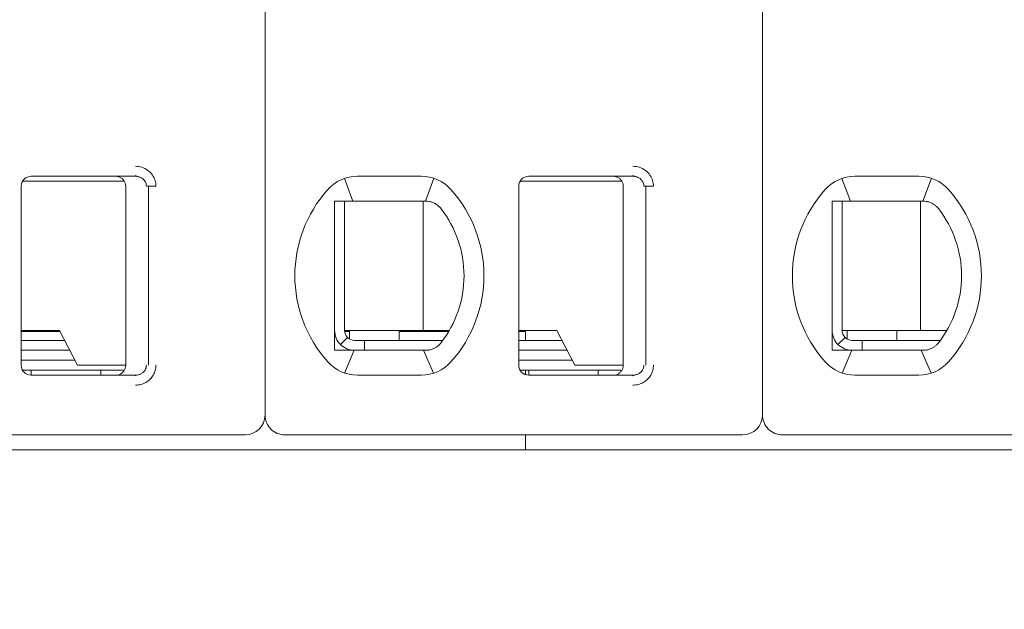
# Model space of a CAD drawing. Header units: millimetres. Extents: x -1114 to 1396, y -630 to 631.
# Tile 627 of 656: x 438.61 to 448.5, y 120.99 to 126.92. Entities that reach past the tile are written whole.
import ezdxf

# ---------------------------------------------------------------- set-up
doc = ezdxf.new("R2010")
doc.units = ezdxf.units.MM
doc.header["$MEASUREMENT"] = 0

msp = doc.modelspace()

# ---------------------------------------------------------------- linework, layer by layer
at = {"lineweight": 18}
for points, knots in [([(1038.9843, -629.7647), (1038.9843, -629.7647), (-1111.4882, -629.7647), (-1111.4882, -629.7647), (-1111.4882, -629.7647), (-1111.4882, -629.7647), (-1111.4882, 630.7883), (-1111.4882, 630.7883), (-1111.4882, 630.7883), (-1111.4882, 630.7883), (1038.9843, 630.7883), (1038.9843, 630.7883)], [0, 0, 0, 0, 0.333333, 0.333333, 0.333333, 0.333333, 0.666667, 0.666667, 0.666667, 0.666667, 1, 1, 1, 1]), ([(439.7703, 125.4457), (439.7923, 125.4458), (439.8135, 125.4426), (439.8346, 125.4358), (439.8346, 125.4358), (439.8557, 125.429), (439.8767, 125.4187), (439.8953, 125.4051), (439.8953, 125.4051), (439.9138, 125.3915), (439.9299, 125.3745), (439.9421, 125.3573), (439.9421, 125.3573), (439.9543, 125.3401), (439.9626, 125.3226), (439.9683, 125.304), (439.9683, 125.304), (439.9741, 125.2855), (439.9772, 125.266), (439.9773, 125.2457)], [0, 0, 0, 0, 0.2, 0.2, 0.2, 0.2, 0.4, 0.4, 0.4, 0.4, 0.6, 0.6, 0.6, 0.6, 0.8, 0.8, 0.8, 0.8, 1, 1, 1, 1]), ([(444.7703, 125.4457), (444.7923, 125.4458), (444.8135, 125.4426), (444.8346, 125.4358), (444.8346, 125.4358), (444.8557, 125.429), (444.8767, 125.4187), (444.8953, 125.4051), (444.8953, 125.4051), (444.9138, 125.3915), (444.9299, 125.3745), (444.9421, 125.3573), (444.9421, 125.3573), (444.9543, 125.3401), (444.9626, 125.3226), (444.9683, 125.304), (444.9683, 125.304), (444.9741, 125.2855), (444.9772, 125.266), (444.9773, 125.2457)], [0, 0, 0, 0, 0.2, 0.2, 0.2, 0.2, 0.4, 0.4, 0.4, 0.4, 0.6, 0.6, 0.6, 0.6, 0.8, 0.8, 0.8, 0.8, 1, 1, 1, 1]), ([(438.7229, 125.3457), (438.6963, 125.3457), (438.6709, 125.3351), (438.6521, 125.3164), (438.6521, 125.3164), (438.6334, 125.2976), (438.6229, 125.2722), (438.6229, 125.2457)], [0, 0, 0, 0, 0.5, 0.5, 0.5, 0.5, 1, 1, 1, 1]), ([(438.7229, 125.3457), (438.6963, 125.3457), (438.6709, 125.3351), (438.6521, 125.3164), (438.6521, 125.3164), (438.6334, 125.2976), (438.6229, 125.2722), (438.6229, 125.2457)], [0, 0, 0, 0, 0.5, 0.5, 0.5, 0.5, 1, 1, 1, 1]), ([(439.5729, 125.3457), (439.5834, 125.3457), (439.5939, 125.344), (439.6038, 125.3407), (439.6038, 125.3407), (439.6138, 125.3375), (439.6233, 125.3326), (439.6317, 125.3265), (439.6317, 125.3265), (439.6402, 125.3203), (439.6477, 125.3128), (439.6538, 125.3044), (439.6538, 125.3044), (439.66, 125.2959), (439.6648, 125.2864), (439.668, 125.2764), (439.668, 125.2764), (439.6712, 125.2665), (439.6729, 125.2561), (439.6729, 125.2457)], [0, 0, 0, 0, 0.2, 0.2, 0.2, 0.2, 0.4, 0.4, 0.4, 0.4, 0.6, 0.6, 0.6, 0.6, 0.8, 0.8, 0.8, 0.8, 1, 1, 1, 1]), ([(439.7703, 125.3457), (439.779, 125.3457), (439.7878, 125.3447), (439.7963, 125.3428), (439.7963, 125.3428), (439.8046, 125.341), (439.8128, 125.3383), (439.8205, 125.3347), (439.8205, 125.3347), (439.8281, 125.3312), (439.8353, 125.3269), (439.8418, 125.3219), (439.8418, 125.3219), (439.848, 125.3171), (439.8536, 125.3117), (439.8586, 125.3058), (439.8586, 125.3058), (439.8631, 125.3003), (439.867, 125.2944), (439.8703, 125.2882), (439.8703, 125.2882), (439.8735, 125.282), (439.876, 125.2754), (439.8778, 125.2686), (439.8778, 125.2686), (439.8798, 125.2611), (439.8808, 125.2534), (439.8808, 125.2457)], [0, 0, 0, 0, 0.142857, 0.142857, 0.142857, 0.142857, 0.285714, 0.285714, 0.285714, 0.285714, 0.428571, 0.428571, 0.428571, 0.428571, 0.571429, 0.571429, 0.571429, 0.571429, 0.714286, 0.714286, 0.714286, 0.714286, 0.857143, 0.857143, 0.857143, 0.857143, 1, 1, 1, 1]), ([(443.7229, 125.3457), (443.6963, 125.3457), (443.6709, 125.3351), (443.6521, 125.3164), (443.6521, 125.3164), (443.6334, 125.2976), (443.6229, 125.2722), (443.6229, 125.2457)], [0, 0, 0, 0, 0.5, 0.5, 0.5, 0.5, 1, 1, 1, 1]), ([(443.7229, 125.3457), (443.6963, 125.3457), (443.6709, 125.3351), (443.6521, 125.3164), (443.6521, 125.3164), (443.6334, 125.2976), (443.6229, 125.2722), (443.6229, 125.2457)], [0, 0, 0, 0, 0.5, 0.5, 0.5, 0.5, 1, 1, 1, 1]), ([(444.5729, 125.3457), (444.5834, 125.3457), (444.5939, 125.344), (444.6038, 125.3407), (444.6038, 125.3407), (444.6138, 125.3375), (444.6233, 125.3326), (444.6317, 125.3265), (444.6317, 125.3265), (444.6402, 125.3203), (444.6477, 125.3128), (444.6538, 125.3044), (444.6538, 125.3044), (444.66, 125.2959), (444.6648, 125.2864), (444.668, 125.2764), (444.668, 125.2764), (444.6712, 125.2665), (444.6729, 125.2561), (444.6729, 125.2457)], [0, 0, 0, 0, 0.2, 0.2, 0.2, 0.2, 0.4, 0.4, 0.4, 0.4, 0.6, 0.6, 0.6, 0.6, 0.8, 0.8, 0.8, 0.8, 1, 1, 1, 1]), ([(444.7703, 125.3457), (444.779, 125.3457), (444.7878, 125.3447), (444.7963, 125.3428), (444.7963, 125.3428), (444.8046, 125.341), (444.8128, 125.3383), (444.8205, 125.3347), (444.8205, 125.3347), (444.8281, 125.3312), (444.8353, 125.3269), (444.8418, 125.3219), (444.8418, 125.3219), (444.848, 125.3171), (444.8536, 125.3117), (444.8586, 125.3058), (444.8586, 125.3058), (444.8631, 125.3003), (444.867, 125.2944), (444.8703, 125.2882), (444.8703, 125.2882), (444.8735, 125.282), (444.876, 125.2754), (444.8778, 125.2686), (444.8778, 125.2686), (444.8798, 125.2611), (444.8808, 125.2534), (444.8808, 125.2457)], [0, 0, 0, 0, 0.142857, 0.142857, 0.142857, 0.142857, 0.285714, 0.285714, 0.285714, 0.285714, 0.428571, 0.428571, 0.428571, 0.428571, 0.571429, 0.571429, 0.571429, 0.571429, 0.714286, 0.714286, 0.714286, 0.714286, 0.857143, 0.857143, 0.857143, 0.857143, 1, 1, 1, 1]), ([(441.7729, 125.0957), (441.7796, 125.0957), (441.7864, 125.0957), (441.7932, 125.0957), (441.7932, 125.0957), (441.8, 125.0957), (441.8069, 125.0957), (441.8137, 125.0957), (441.8137, 125.0957), (441.8206, 125.0957), (441.8274, 125.0957), (441.8343, 125.0957)], [0, 0, 0, 0, 0.333333, 0.333333, 0.333333, 0.333333, 0.666667, 0.666667, 0.666667, 0.666667, 1, 1, 1, 1]), ([(441.7729, 125.0957), (441.7729, 125.0447), (441.7729, 124.9922), (441.7729, 124.9373), (441.7729, 124.9373), (441.7729, 124.9098), (441.7729, 124.8817), (441.7729, 124.8528), (441.7729, 124.8528), (441.7729, 124.8383), (441.7729, 124.8237), (441.7729, 124.8087), (441.7729, 124.8087), (441.7729, 124.7938), (441.7729, 124.7786), (441.7729, 124.7633), (441.7729, 124.7633), (441.7729, 124.7325), (441.7729, 124.7009), (441.7729, 124.6682), (441.7729, 124.6682), (441.7729, 124.6355), (441.7729, 124.6017), (441.7729, 124.5664), (441.7729, 124.5664), (441.7729, 124.5487), (441.7729, 124.5307), (441.7729, 124.5126), (441.7729, 124.5126), (441.7729, 124.4945), (441.7729, 124.4763), (441.7729, 124.4578), (441.7729, 124.4578), (441.7729, 124.4392), (441.7729, 124.4205), (441.7729, 124.4016), (441.7729, 124.4016), (441.7729, 124.3826), (441.7729, 124.3633), (441.7729, 124.3443), (441.7729, 124.3443), (441.7729, 124.3063), (441.7729, 124.2687), (441.7729, 124.2317), (441.7729, 124.2317), (441.7729, 124.2224), (441.7729, 124.2132), (441.7729, 124.2039), (441.7729, 124.2039), (441.7729, 124.1947), (441.7729, 124.1855), (441.7729, 124.1764), (441.7729, 124.1764), (441.7729, 124.1582), (441.7729, 124.1404), (441.7729, 124.1229), (441.7729, 124.1229), (441.7729, 124.088), (441.7729, 124.0543), (441.7729, 124.0217), (441.7729, 124.0217), (441.7729, 124.0053), (441.7729, 123.9893), (441.7729, 123.9734), (441.7729, 123.9734), (441.7729, 123.9575), (441.7729, 123.9419), (441.7729, 123.9266), (441.7729, 123.9266), (441.7729, 123.8959), (441.7729, 123.8663), (441.7729, 123.8375), (441.7729, 123.8375), (441.7729, 123.8088), (441.7729, 123.7808), (441.7729, 123.7535), (441.7729, 123.7535), (441.7729, 123.6988), (441.7729, 123.6465), (441.7729, 123.5957)], [0, 0, 0, 0, 0.05, 0.05, 0.05, 0.05, 0.1, 0.1, 0.1, 0.1, 0.15, 0.15, 0.15, 0.15, 0.2, 0.2, 0.2, 0.2, 0.25, 0.25, 0.25, 0.25, 0.3, 0.3, 0.3, 0.3, 0.35, 0.35, 0.35, 0.35, 0.4, 0.4, 0.4, 0.4, 0.45, 0.45, 0.45, 0.45, 0.5, 0.5, 0.5, 0.5, 0.55, 0.55, 0.55, 0.55, 0.6, 0.6, 0.6, 0.6, 0.65, 0.65, 0.65, 0.65, 0.7, 0.7, 0.7, 0.7, 0.75, 0.75, 0.75, 0.75, 0.8, 0.8, 0.8, 0.8, 0.85, 0.85, 0.85, 0.85, 0.9, 0.9, 0.9, 0.9, 0.95, 0.95, 0.95, 0.95, 1, 1, 1, 1]), ([(442.002, 125.0957), (441.9969, 125.0957), (441.9917, 125.0957), (441.9864, 125.0957), (441.9864, 125.0957), (441.9811, 125.0957), (441.9758, 125.0957), (441.9704, 125.0957), (441.9704, 125.0957), (441.965, 125.0957), (441.9595, 125.0957), (441.9539, 125.0957), (441.9539, 125.0957), (441.9482, 125.0957), (441.9424, 125.0957), (441.9365, 125.0957), (441.9365, 125.0957), (441.9305, 125.0957), (441.9243, 125.0957), (441.9181, 125.0957), (441.9181, 125.0957), (441.9118, 125.0957), (441.9054, 125.0957), (441.8988, 125.0957), (441.8988, 125.0957), (441.8922, 125.0957), (441.8854, 125.0957), (441.8785, 125.0957), (441.8785, 125.0957), (441.8715, 125.0957), (441.8644, 125.0957), (441.857, 125.0957), (441.857, 125.0957), (441.8497, 125.0957), (441.8421, 125.0957), (441.8343, 125.0957)], [0, 0, 0, 0, 0.111111, 0.111111, 0.111111, 0.111111, 0.222222, 0.222222, 0.222222, 0.222222, 0.333333, 0.333333, 0.333333, 0.333333, 0.444444, 0.444444, 0.444444, 0.444444, 0.555556, 0.555556, 0.555556, 0.555556, 0.666667, 0.666667, 0.666667, 0.666667, 0.777778, 0.777778, 0.777778, 0.777778, 0.888889, 0.888889, 0.888889, 0.888889, 1, 1, 1, 1]), ([(442.6852, 125.0957), (442.6806, 125.0957), (442.6759, 125.0957), (442.6712, 125.0957), (442.6712, 125.0957), (442.6666, 125.0957), (442.6619, 125.0957), (442.6573, 125.0957), (442.6573, 125.0957), (442.6527, 125.0957), (442.6482, 125.0957), (442.6437, 125.0957)], [0, 0, 0, 0, 0.333333, 0.333333, 0.333333, 0.333333, 0.666667, 0.666667, 0.666667, 0.666667, 1, 1, 1, 1]), ([(442.7829, 125.0702), (442.7726, 125.076), (442.762, 125.0807), (442.7511, 125.0845), (442.7511, 125.0845), (442.7403, 125.0883), (442.7293, 125.0911), (442.7183, 125.0929), (442.7183, 125.0929), (442.7073, 125.0948), (442.6962, 125.0957), (442.6852, 125.0957)], [0, 0, 0, 0, 0.333333, 0.333333, 0.333333, 0.333333, 0.666667, 0.666667, 0.666667, 0.666667, 1, 1, 1, 1]), ([(446.7729, 125.0957), (446.7796, 125.0957), (446.7864, 125.0957), (446.7932, 125.0957), (446.7932, 125.0957), (446.8, 125.0957), (446.8069, 125.0957), (446.8137, 125.0957), (446.8137, 125.0957), (446.8206, 125.0957), (446.8274, 125.0957), (446.8343, 125.0957)], [0, 0, 0, 0, 0.333333, 0.333333, 0.333333, 0.333333, 0.666667, 0.666667, 0.666667, 0.666667, 1, 1, 1, 1]), ([(446.7729, 125.0957), (446.7729, 125.0447), (446.7729, 124.9922), (446.7729, 124.9373), (446.7729, 124.9373), (446.7729, 124.9098), (446.7729, 124.8817), (446.7729, 124.8528), (446.7729, 124.8528), (446.7729, 124.8383), (446.7729, 124.8237), (446.7729, 124.8087), (446.7729, 124.8087), (446.7729, 124.7938), (446.7729, 124.7786), (446.7729, 124.7633), (446.7729, 124.7633), (446.7729, 124.7325), (446.7729, 124.7009), (446.7729, 124.6682), (446.7729, 124.6682), (446.7729, 124.6355), (446.7729, 124.6017), (446.7729, 124.5664), (446.7729, 124.5664), (446.7729, 124.5487), (446.7729, 124.5307), (446.7729, 124.5126), (446.7729, 124.5126), (446.7729, 124.4945), (446.7729, 124.4763), (446.7729, 124.4578), (446.7729, 124.4578), (446.7729, 124.4392), (446.7729, 124.4205), (446.7729, 124.4016), (446.7729, 124.4016), (446.7729, 124.3826), (446.7729, 124.3633), (446.7729, 124.3443), (446.7729, 124.3443), (446.7729, 124.3063), (446.7729, 124.2687), (446.7729, 124.2317), (446.7729, 124.2317), (446.7729, 124.2224), (446.7729, 124.2132), (446.7729, 124.2039), (446.7729, 124.2039), (446.7729, 124.1947), (446.7729, 124.1855), (446.7729, 124.1764), (446.7729, 124.1764), (446.7729, 124.1582), (446.7729, 124.1404), (446.7729, 124.1229), (446.7729, 124.1229), (446.7729, 124.088), (446.7729, 124.0543), (446.7729, 124.0217), (446.7729, 124.0217), (446.7729, 124.0053), (446.7729, 123.9893), (446.7729, 123.9734), (446.7729, 123.9734), (446.7729, 123.9575), (446.7729, 123.9419), (446.7729, 123.9266), (446.7729, 123.9266), (446.7729, 123.8959), (446.7729, 123.8663), (446.7729, 123.8375), (446.7729, 123.8375), (446.7729, 123.8088), (446.7729, 123.7808), (446.7729, 123.7535), (446.7729, 123.7535), (446.7729, 123.6988), (446.7729, 123.6465), (446.7729, 123.5957)], [0, 0, 0, 0, 0.05, 0.05, 0.05, 0.05, 0.1, 0.1, 0.1, 0.1, 0.15, 0.15, 0.15, 0.15, 0.2, 0.2, 0.2, 0.2, 0.25, 0.25, 0.25, 0.25, 0.3, 0.3, 0.3, 0.3, 0.35, 0.35, 0.35, 0.35, 0.4, 0.4, 0.4, 0.4, 0.45, 0.45, 0.45, 0.45, 0.5, 0.5, 0.5, 0.5, 0.55, 0.55, 0.55, 0.55, 0.6, 0.6, 0.6, 0.6, 0.65, 0.65, 0.65, 0.65, 0.7, 0.7, 0.7, 0.7, 0.75, 0.75, 0.75, 0.75, 0.8, 0.8, 0.8, 0.8, 0.85, 0.85, 0.85, 0.85, 0.9, 0.9, 0.9, 0.9, 0.95, 0.95, 0.95, 0.95, 1, 1, 1, 1]), ([(447.002, 125.0957), (446.9969, 125.0957), (446.9917, 125.0957), (446.9864, 125.0957), (446.9864, 125.0957), (446.9811, 125.0957), (446.9758, 125.0957), (446.9704, 125.0957), (446.9704, 125.0957), (446.965, 125.0957), (446.9595, 125.0957), (446.9539, 125.0957), (446.9539, 125.0957), (446.9482, 125.0957), (446.9424, 125.0957), (446.9365, 125.0957), (446.9365, 125.0957), (446.9305, 125.0957), (446.9243, 125.0957), (446.9181, 125.0957), (446.9181, 125.0957), (446.9118, 125.0957), (446.9054, 125.0957), (446.8988, 125.0957), (446.8988, 125.0957), (446.8922, 125.0957), (446.8854, 125.0957), (446.8785, 125.0957), (446.8785, 125.0957), (446.8715, 125.0957), (446.8644, 125.0957), (446.857, 125.0957), (446.857, 125.0957), (446.8497, 125.0957), (446.8421, 125.0957), (446.8343, 125.0957)], [0, 0, 0, 0, 0.111111, 0.111111, 0.111111, 0.111111, 0.222222, 0.222222, 0.222222, 0.222222, 0.333333, 0.333333, 0.333333, 0.333333, 0.444444, 0.444444, 0.444444, 0.444444, 0.555556, 0.555556, 0.555556, 0.555556, 0.666667, 0.666667, 0.666667, 0.666667, 0.777778, 0.777778, 0.777778, 0.777778, 0.888889, 0.888889, 0.888889, 0.888889, 1, 1, 1, 1]), ([(447.6852, 125.0957), (447.6806, 125.0957), (447.6759, 125.0957), (447.6712, 125.0957), (447.6712, 125.0957), (447.6666, 125.0957), (447.6619, 125.0957), (447.6573, 125.0957), (447.6573, 125.0957), (447.6527, 125.0957), (447.6482, 125.0957), (447.6437, 125.0957)], [0, 0, 0, 0, 0.333333, 0.333333, 0.333333, 0.333333, 0.666667, 0.666667, 0.666667, 0.666667, 1, 1, 1, 1]), ([(447.7829, 125.0702), (447.7726, 125.076), (447.762, 125.0807), (447.7511, 125.0845), (447.7511, 125.0845), (447.7403, 125.0883), (447.7293, 125.0911), (447.7183, 125.0929), (447.7183, 125.0929), (447.7073, 125.0948), (447.6962, 125.0957), (447.6852, 125.0957)], [0, 0, 0, 0, 0.333333, 0.333333, 0.333333, 0.333333, 0.666667, 0.666667, 0.666667, 0.666667, 1, 1, 1, 1]), ([(442.8436, 125.0179), (442.8383, 125.0247), (442.8325, 125.0313), (442.8262, 125.0375), (442.8262, 125.0375), (442.8199, 125.0438), (442.8131, 125.0497), (442.8058, 125.0552), (442.8058, 125.0552), (442.7986, 125.0607), (442.7909, 125.0657), (442.7829, 125.0702)], [0, 0, 0, 0, 0.333333, 0.333333, 0.333333, 0.333333, 0.666667, 0.666667, 0.666667, 0.666667, 1, 1, 1, 1]), ([(447.8436, 125.0179), (447.8383, 125.0247), (447.8325, 125.0313), (447.8262, 125.0375), (447.8262, 125.0375), (447.8199, 125.0438), (447.8131, 125.0497), (447.8058, 125.0552), (447.8058, 125.0552), (447.7986, 125.0607), (447.7909, 125.0657), (447.7829, 125.0702)], [0, 0, 0, 0, 0.333333, 0.333333, 0.333333, 0.333333, 0.666667, 0.666667, 0.666667, 0.666667, 1, 1, 1, 1]), ([(441.7729, 123.7957), (441.7729, 123.7426), (441.7939, 123.6917), (441.8314, 123.6542), (441.8314, 123.6542), (441.8689, 123.6167), (441.9198, 123.5957), (441.9729, 123.5957)], [0, 0, 0, 0, 0.5, 0.5, 0.5, 0.5, 1, 1, 1, 1]), ([(441.8729, 123.7957), (441.8729, 123.7691), (441.8834, 123.7437), (441.9021, 123.7249), (441.9021, 123.7249), (441.9209, 123.7062), (441.9463, 123.6957), (441.9729, 123.6957)], [0, 0, 0, 0, 0.5, 0.5, 0.5, 0.5, 1, 1, 1, 1]), ([(446.7729, 123.7957), (446.7729, 123.7426), (446.7939, 123.6917), (446.8314, 123.6542), (446.8314, 123.6542), (446.8689, 123.6167), (446.9198, 123.5957), (446.9729, 123.5957)], [0, 0, 0, 0, 0.5, 0.5, 0.5, 0.5, 1, 1, 1, 1]), ([(446.8729, 123.7957), (446.8729, 123.7691), (446.8834, 123.7437), (446.9021, 123.7249), (446.9021, 123.7249), (446.9209, 123.7062), (446.9463, 123.6957), (446.9729, 123.6957)], [0, 0, 0, 0, 0.5, 0.5, 0.5, 0.5, 1, 1, 1, 1]), ([(441.7729, 123.5957), (441.7797, 123.5957), (441.7866, 123.5957), (441.7935, 123.5957), (441.7935, 123.5957), (441.8003, 123.5957), (441.8071, 123.5957), (441.8139, 123.5957), (441.8139, 123.5957), (441.8208, 123.5957), (441.8276, 123.5957), (441.8343, 123.5957)], [0, 0, 0, 0, 0.333333, 0.333333, 0.333333, 0.333333, 0.666667, 0.666667, 0.666667, 0.666667, 1, 1, 1, 1]), ([(441.8343, 123.5957), (441.8421, 123.5957), (441.8497, 123.5957), (441.857, 123.5957), (441.857, 123.5957), (441.8644, 123.5957), (441.8715, 123.5957), (441.8785, 123.5957), (441.8785, 123.5957), (441.8854, 123.5957), (441.8922, 123.5957), (441.8988, 123.5957), (441.8988, 123.5957), (441.9054, 123.5957), (441.9118, 123.5957), (441.9181, 123.5957), (441.9181, 123.5957), (441.9243, 123.5957), (441.9305, 123.5957), (441.9364, 123.5957), (441.9364, 123.5957), (441.9424, 123.5957), (441.9482, 123.5957), (441.9539, 123.5957), (441.9539, 123.5957), (441.9595, 123.5957), (441.965, 123.5957), (441.9704, 123.5957), (441.9704, 123.5957), (441.9758, 123.5957), (441.9811, 123.5957), (441.9864, 123.5957), (441.9864, 123.5957), (441.9917, 123.5957), (441.9969, 123.5957), (442.002, 123.5957)], [0, 0, 0, 0, 0.111111, 0.111111, 0.111111, 0.111111, 0.222222, 0.222222, 0.222222, 0.222222, 0.333333, 0.333333, 0.333333, 0.333333, 0.444444, 0.444444, 0.444444, 0.444444, 0.555556, 0.555556, 0.555556, 0.555556, 0.666667, 0.666667, 0.666667, 0.666667, 0.777778, 0.777778, 0.777778, 0.777778, 0.888889, 0.888889, 0.888889, 0.888889, 1, 1, 1, 1]), ([(442.6437, 123.5957), (442.6482, 123.5957), (442.6527, 123.5957), (442.6573, 123.5957), (442.6573, 123.5957), (442.6619, 123.5957), (442.6666, 123.5957), (442.6712, 123.5957), (442.6712, 123.5957), (442.6759, 123.5957), (442.6806, 123.5957), (442.6852, 123.5957)], [0, 0, 0, 0, 0.333333, 0.333333, 0.333333, 0.333333, 0.666667, 0.666667, 0.666667, 0.666667, 1, 1, 1, 1]), ([(442.7829, 123.6211), (442.7728, 123.6155), (442.7623, 123.6107), (442.7516, 123.607), (442.7516, 123.607), (442.7408, 123.6032), (442.7299, 123.6004), (442.7188, 123.5985), (442.7188, 123.5985), (442.7077, 123.5966), (442.6965, 123.5957), (442.6852, 123.5957)], [0, 0, 0, 0, 0.333333, 0.333333, 0.333333, 0.333333, 0.666667, 0.666667, 0.666667, 0.666667, 1, 1, 1, 1]), ([(442.7829, 123.6211), (442.7912, 123.6258), (442.7991, 123.6309), (442.8064, 123.6365), (442.8064, 123.6365), (442.8137, 123.642), (442.8204, 123.648), (442.8266, 123.6542), (442.8266, 123.6542), (442.8328, 123.6604), (442.8385, 123.6668), (442.8436, 123.6734)], [0, 0, 0, 0, 0.333333, 0.333333, 0.333333, 0.333333, 0.666667, 0.666667, 0.666667, 0.666667, 1, 1, 1, 1]), ([(446.7729, 123.5957), (446.7797, 123.5957), (446.7866, 123.5957), (446.7935, 123.5957), (446.7935, 123.5957), (446.8003, 123.5957), (446.8071, 123.5957), (446.8139, 123.5957), (446.8139, 123.5957), (446.8208, 123.5957), (446.8276, 123.5957), (446.8343, 123.5957)], [0, 0, 0, 0, 0.333333, 0.333333, 0.333333, 0.333333, 0.666667, 0.666667, 0.666667, 0.666667, 1, 1, 1, 1]), ([(446.8343, 123.5957), (446.8421, 123.5957), (446.8497, 123.5957), (446.857, 123.5957), (446.857, 123.5957), (446.8644, 123.5957), (446.8715, 123.5957), (446.8785, 123.5957), (446.8785, 123.5957), (446.8854, 123.5957), (446.8922, 123.5957), (446.8988, 123.5957), (446.8988, 123.5957), (446.9054, 123.5957), (446.9118, 123.5957), (446.9181, 123.5957), (446.9181, 123.5957), (446.9243, 123.5957), (446.9305, 123.5957), (446.9364, 123.5957), (446.9364, 123.5957), (446.9424, 123.5957), (446.9482, 123.5957), (446.9539, 123.5957), (446.9539, 123.5957), (446.9595, 123.5957), (446.965, 123.5957), (446.9704, 123.5957), (446.9704, 123.5957), (446.9758, 123.5957), (446.9811, 123.5957), (446.9864, 123.5957), (446.9864, 123.5957), (446.9917, 123.5957), (446.9969, 123.5957), (447.002, 123.5957)], [0, 0, 0, 0, 0.111111, 0.111111, 0.111111, 0.111111, 0.222222, 0.222222, 0.222222, 0.222222, 0.333333, 0.333333, 0.333333, 0.333333, 0.444444, 0.444444, 0.444444, 0.444444, 0.555556, 0.555556, 0.555556, 0.555556, 0.666667, 0.666667, 0.666667, 0.666667, 0.777778, 0.777778, 0.777778, 0.777778, 0.888889, 0.888889, 0.888889, 0.888889, 1, 1, 1, 1]), ([(447.6437, 123.5957), (447.6482, 123.5957), (447.6527, 123.5957), (447.6573, 123.5957), (447.6573, 123.5957), (447.6619, 123.5957), (447.6666, 123.5957), (447.6712, 123.5957), (447.6712, 123.5957), (447.6759, 123.5957), (447.6806, 123.5957), (447.6852, 123.5957)], [0, 0, 0, 0, 0.333333, 0.333333, 0.333333, 0.333333, 0.666667, 0.666667, 0.666667, 0.666667, 1, 1, 1, 1]), ([(447.7829, 123.6211), (447.7728, 123.6155), (447.7623, 123.6107), (447.7516, 123.607), (447.7516, 123.607), (447.7408, 123.6032), (447.7299, 123.6004), (447.7188, 123.5985), (447.7188, 123.5985), (447.7077, 123.5966), (447.6965, 123.5957), (447.6852, 123.5957)], [0, 0, 0, 0, 0.333333, 0.333333, 0.333333, 0.333333, 0.666667, 0.666667, 0.666667, 0.666667, 1, 1, 1, 1]), ([(447.7829, 123.6211), (447.7912, 123.6258), (447.7991, 123.6309), (447.8064, 123.6365), (447.8064, 123.6365), (447.8137, 123.642), (447.8204, 123.648), (447.8266, 123.6542), (447.8266, 123.6542), (447.8328, 123.6604), (447.8385, 123.6668), (447.8436, 123.6734)], [0, 0, 0, 0, 0.333333, 0.333333, 0.333333, 0.333333, 0.666667, 0.666667, 0.666667, 0.666667, 1, 1, 1, 1]), ([(438.6229, 123.4457), (438.6229, 123.4191), (438.6334, 123.3937), (438.6521, 123.3749), (438.6521, 123.3749), (438.6709, 123.3562), (438.6963, 123.3457), (438.7229, 123.3457)], [0, 0, 0, 0, 0.5, 0.5, 0.5, 0.5, 1, 1, 1, 1]), ([(438.6229, 123.4457), (438.6229, 123.4191), (438.6334, 123.3937), (438.6521, 123.3749), (438.6521, 123.3749), (438.6709, 123.3562), (438.6963, 123.3457), (438.7229, 123.3457)], [0, 0, 0, 0, 0.5, 0.5, 0.5, 0.5, 1, 1, 1, 1]), ([(439.6729, 123.4457), (439.6729, 123.4352), (439.6712, 123.4248), (439.668, 123.4148), (439.668, 123.4148), (439.6648, 123.4049), (439.66, 123.3954), (439.6538, 123.387), (439.6538, 123.387), (439.6477, 123.3785), (439.6403, 123.371), (439.6318, 123.3649), (439.6318, 123.3649), (439.6234, 123.3587), (439.6139, 123.3539), (439.604, 123.3506), (439.604, 123.3506), (439.594, 123.3473), (439.5834, 123.3457), (439.5729, 123.3457)], [0, 0, 0, 0, 0.2, 0.2, 0.2, 0.2, 0.4, 0.4, 0.4, 0.4, 0.6, 0.6, 0.6, 0.6, 0.8, 0.8, 0.8, 0.8, 1, 1, 1, 1]), ([(439.8808, 123.4457), (439.8808, 123.4372), (439.8795, 123.4287), (439.8772, 123.4205), (439.8772, 123.4205), (439.8748, 123.4123), (439.8714, 123.4044), (439.8669, 123.3971), (439.8669, 123.3971), (439.8623, 123.3897), (439.8567, 123.3828), (439.8502, 123.3767), (439.8502, 123.3767), (439.8436, 123.3704), (439.8362, 123.3649), (439.8281, 123.3605), (439.8281, 123.3605), (439.8196, 123.3557), (439.8103, 123.352), (439.8008, 123.3495), (439.8008, 123.3495), (439.7908, 123.347), (439.7805, 123.3457), (439.7703, 123.3457)], [0, 0, 0, 0, 0.166667, 0.166667, 0.166667, 0.166667, 0.333333, 0.333333, 0.333333, 0.333333, 0.5, 0.5, 0.5, 0.5, 0.666667, 0.666667, 0.666667, 0.666667, 0.833333, 0.833333, 0.833333, 0.833333, 1, 1, 1, 1]), ([(439.9773, 123.4457), (439.9773, 123.4283), (439.9751, 123.4115), (439.9706, 123.3949), (439.9706, 123.3949), (439.966, 123.3784), (439.9592, 123.3621), (439.9504, 123.347), (439.9504, 123.347), (439.9416, 123.3318), (439.9308, 123.318), (439.9179, 123.3054), (439.9179, 123.3054), (439.9051, 123.2929), (439.8902, 123.2818), (439.8745, 123.2728), (439.8745, 123.2728), (439.8588, 123.2639), (439.8423, 123.2573), (439.825, 123.2527), (439.825, 123.2527), (439.8076, 123.2482), (439.7894, 123.2458), (439.7703, 123.2457)], [0, 0, 0, 0, 0.166667, 0.166667, 0.166667, 0.166667, 0.333333, 0.333333, 0.333333, 0.333333, 0.5, 0.5, 0.5, 0.5, 0.666667, 0.666667, 0.666667, 0.666667, 0.833333, 0.833333, 0.833333, 0.833333, 1, 1, 1, 1]), ([(443.6229, 123.4457), (443.6229, 123.4191), (443.6334, 123.3937), (443.6521, 123.3749), (443.6521, 123.3749), (443.6709, 123.3562), (443.6963, 123.3457), (443.7229, 123.3457)], [0, 0, 0, 0, 0.5, 0.5, 0.5, 0.5, 1, 1, 1, 1]), ([(443.6229, 123.4457), (443.6229, 123.4191), (443.6334, 123.3937), (443.6521, 123.3749), (443.6521, 123.3749), (443.6709, 123.3562), (443.6963, 123.3457), (443.7229, 123.3457)], [0, 0, 0, 0, 0.5, 0.5, 0.5, 0.5, 1, 1, 1, 1]), ([(444.6729, 123.4457), (444.6729, 123.4352), (444.6712, 123.4248), (444.668, 123.4148), (444.668, 123.4148), (444.6648, 123.4049), (444.66, 123.3954), (444.6538, 123.387), (444.6538, 123.387), (444.6477, 123.3785), (444.6403, 123.371), (444.6318, 123.3649), (444.6318, 123.3649), (444.6234, 123.3587), (444.6139, 123.3539), (444.604, 123.3506), (444.604, 123.3506), (444.594, 123.3473), (444.5834, 123.3457), (444.5729, 123.3457)], [0, 0, 0, 0, 0.2, 0.2, 0.2, 0.2, 0.4, 0.4, 0.4, 0.4, 0.6, 0.6, 0.6, 0.6, 0.8, 0.8, 0.8, 0.8, 1, 1, 1, 1]), ([(444.8808, 123.4457), (444.8808, 123.4372), (444.8795, 123.4287), (444.8772, 123.4205), (444.8772, 123.4205), (444.8748, 123.4123), (444.8714, 123.4044), (444.8669, 123.3971), (444.8669, 123.3971), (444.8623, 123.3897), (444.8567, 123.3828), (444.8502, 123.3767), (444.8502, 123.3767), (444.8436, 123.3704), (444.8362, 123.3649), (444.8281, 123.3605), (444.8281, 123.3605), (444.8196, 123.3557), (444.8103, 123.352), (444.8008, 123.3495), (444.8008, 123.3495), (444.7908, 123.347), (444.7805, 123.3457), (444.7703, 123.3457)], [0, 0, 0, 0, 0.166667, 0.166667, 0.166667, 0.166667, 0.333333, 0.333333, 0.333333, 0.333333, 0.5, 0.5, 0.5, 0.5, 0.666667, 0.666667, 0.666667, 0.666667, 0.833333, 0.833333, 0.833333, 0.833333, 1, 1, 1, 1]), ([(444.9773, 123.4457), (444.9773, 123.4283), (444.9751, 123.4115), (444.9706, 123.3949), (444.9706, 123.3949), (444.966, 123.3784), (444.9592, 123.3621), (444.9504, 123.347), (444.9504, 123.347), (444.9416, 123.3318), (444.9308, 123.318), (444.9179, 123.3054), (444.9179, 123.3054), (444.9051, 123.2929), (444.8902, 123.2818), (444.8745, 123.2728), (444.8745, 123.2728), (444.8588, 123.2639), (444.8423, 123.2573), (444.825, 123.2527), (444.825, 123.2527), (444.8076, 123.2482), (444.7894, 123.2458), (444.7703, 123.2457)], [0, 0, 0, 0, 0.166667, 0.166667, 0.166667, 0.166667, 0.333333, 0.333333, 0.333333, 0.333333, 0.5, 0.5, 0.5, 0.5, 0.666667, 0.666667, 0.666667, 0.666667, 0.833333, 0.833333, 0.833333, 0.833333, 1, 1, 1, 1]), ([(441.0729, 122.9457), (441.0729, 122.8926), (441.0939, 122.8417), (441.1314, 122.8042), (441.1314, 122.8042), (441.1689, 122.7667), (441.2198, 122.7457), (441.2729, 122.7457)], [0, 0, 0, 0, 0.5, 0.5, 0.5, 0.5, 1, 1, 1, 1]), ([(446.0729, 122.9457), (446.0729, 122.8926), (446.0939, 122.8417), (446.1314, 122.8042), (446.1314, 122.8042), (446.1689, 122.7667), (446.2198, 122.7457), (446.2729, 122.7457)], [0, 0, 0, 0, 0.5, 0.5, 0.5, 0.5, 1, 1, 1, 1])]:
    msp.add_open_spline(points, degree=3, knots=knots, dxfattribs=at)
for points in [[(441.0729, 133.3657), (441.0729, 133.3657), (441.0729, 122.9457), (441.0729, 122.9457)], [(441.0729, 133.3657), (441.0729, 133.3657), (441.0729, 122.9457), (441.0729, 122.9457)], [(446.0729, 133.3657), (446.0729, 133.3657), (446.0729, 122.9457), (446.0729, 122.9457)], [(446.0729, 133.3657), (446.0729, 133.3657), (446.0729, 122.9457), (446.0729, 122.9457)], [(439.3037, 125.2957), (439.3037, 125.2957), (438.6362, 125.2957), (438.6362, 125.2957)], [(438.7229, 125.3457), (438.7229, 125.3457), (439.7703, 125.3457), (439.7703, 125.3457)], [(438.7229, 125.3457), (438.7229, 125.3457), (439.7703, 125.3457), (439.7703, 125.3457)], [(439.653, 125.2957), (439.653, 125.2957), (439.3037, 125.2957), (439.3037, 125.2957)], [(439.7692, 125.3526), (439.7692, 125.3526), (439.8129, 125.3378), (439.8129, 125.3378)], [(442.002, 125.3457), (441.8882, 125.3457), (441.7798, 125.2972), (441.7039, 125.2123)], [(442.002, 125.3457), (441.8882, 125.3457), (441.7798, 125.2972), (441.7039, 125.2123)], [(441.8713, 125.3237), (441.8713, 125.3237), (441.9558, 125.0957), (441.9558, 125.0957)], [(442.002, 125.3457), (442.002, 125.3457), (442.6437, 125.3457), (442.6437, 125.3457)], [(442.002, 125.3457), (442.002, 125.3457), (442.6437, 125.3457), (442.6437, 125.3457)], [(442.9418, 125.2123), (442.8659, 125.2972), (442.7575, 125.3457), (442.6437, 125.3457)], [(442.9418, 125.2123), (442.8659, 125.2972), (442.7575, 125.3457), (442.6437, 125.3457)], [(442.7701, 125.3252), (442.7701, 125.3252), (442.6845, 125.0957), (442.6845, 125.0957)], [(444.3037, 125.2957), (444.3037, 125.2957), (443.6362, 125.2957), (443.6362, 125.2957)], [(443.7229, 125.3457), (443.7229, 125.3457), (444.7703, 125.3457), (444.7703, 125.3457)], [(443.7229, 125.3457), (443.7229, 125.3457), (444.7703, 125.3457), (444.7703, 125.3457)], [(444.653, 125.2957), (444.653, 125.2957), (444.3037, 125.2957), (444.3037, 125.2957)], [(444.7692, 125.3526), (444.7692, 125.3526), (444.8129, 125.3378), (444.8129, 125.3378)], [(447.002, 125.3457), (446.8882, 125.3457), (446.7798, 125.2972), (446.7039, 125.2123)], [(447.002, 125.3457), (446.8882, 125.3457), (446.7798, 125.2972), (446.7039, 125.2123)], [(446.8713, 125.3237), (446.8713, 125.3237), (446.9558, 125.0957), (446.9558, 125.0957)], [(447.002, 125.3457), (447.002, 125.3457), (447.6437, 125.3457), (447.6437, 125.3457)], [(447.002, 125.3457), (447.002, 125.3457), (447.6437, 125.3457), (447.6437, 125.3457)], [(447.9418, 125.2123), (447.8659, 125.2972), (447.7575, 125.3457), (447.6437, 125.3457)], [(447.9418, 125.2123), (447.8659, 125.2972), (447.7575, 125.3457), (447.6437, 125.3457)], [(447.6845, 125.0957), (447.6845, 125.0957), (447.7701, 125.3252), (447.7701, 125.3252)], [(438.6229, 123.4457), (438.6229, 123.4457), (438.6229, 125.2457), (438.6229, 125.2457)], [(438.6229, 123.4457), (438.6229, 123.4457), (438.6229, 125.2457), (438.6229, 125.2457)], [(439.6729, 123.4457), (439.6729, 123.4457), (439.6729, 125.2457), (439.6729, 125.2457)], [(439.8808, 125.2457), (439.8808, 125.2457), (439.9773, 125.2457), (439.9773, 125.2457)], [(439.9006, 123.4457), (439.9006, 123.4457), (439.9006, 125.2457), (439.9006, 125.2457)], [(441.7039, 125.2123), (441.2625, 124.7188), (441.2625, 123.9725), (441.7039, 123.479)], [(441.7039, 125.2123), (441.2625, 124.7188), (441.2625, 123.9725), (441.7039, 123.479)], [(442.9418, 123.479), (443.3832, 123.9725), (443.3832, 124.7188), (442.9418, 125.2123)], [(442.9418, 123.479), (443.3832, 123.9725), (443.3832, 124.7188), (442.9418, 125.2123)], [(443.6229, 123.4457), (443.6229, 123.4457), (443.6229, 125.2457), (443.6229, 125.2457)], [(443.6229, 123.4457), (443.6229, 123.4457), (443.6229, 125.2457), (443.6229, 125.2457)], [(444.6729, 123.4457), (444.6729, 123.4457), (444.6729, 125.2457), (444.6729, 125.2457)], [(444.8808, 125.2457), (444.8808, 125.2457), (444.9773, 125.2457), (444.9773, 125.2457)], [(444.9006, 123.4457), (444.9006, 123.4457), (444.9006, 125.2457), (444.9006, 125.2457)], [(446.7039, 125.2123), (446.2625, 124.7188), (446.2625, 123.9725), (446.7039, 123.479)], [(446.7039, 125.2123), (446.2625, 124.7188), (446.2625, 123.9725), (446.7039, 123.479)], [(447.9418, 123.479), (448.3832, 123.9725), (448.3832, 124.7188), (447.9418, 125.2123)], [(447.9418, 123.479), (448.3832, 123.9725), (448.3832, 124.7188), (447.9418, 125.2123)], [(441.8729, 125.0956), (441.8729, 125.0956), (441.8729, 123.7957), (441.8729, 123.7957)], [(442.6437, 125.0957), (442.6437, 125.0957), (442.002, 125.0957), (442.002, 125.0957)], [(442.6619, 125.0956), (442.6619, 125.0956), (442.6619, 123.7957), (442.6619, 123.7957)], [(446.8729, 125.0956), (446.8729, 125.0956), (446.8729, 123.7957), (446.8729, 123.7957)], [(447.6437, 125.0957), (447.6437, 125.0957), (447.002, 125.0957), (447.002, 125.0957)], [(447.6619, 125.0956), (447.6619, 125.0956), (447.6619, 123.7957), (447.6619, 123.7957)], [(443.0729, 124.3457), (443.0729, 124.5889), (442.9922, 124.8253), (442.8436, 125.0179)], [(448.0729, 124.3457), (448.0729, 124.5889), (447.9922, 124.8253), (447.8436, 125.0179)], [(442.8436, 123.6734), (442.9922, 123.866), (443.0729, 124.1024), (443.0729, 124.3457)], [(447.8436, 123.6734), (447.9922, 123.866), (448.0729, 124.1024), (448.0729, 124.3457)], [(439.0072, 123.7957), (439.0072, 123.7957), (438.6229, 123.7957), (438.6229, 123.7957)], [(439.1877, 123.4457), (439.1877, 123.4457), (439.0072, 123.7957), (439.0072, 123.7957)], [(441.8729, 123.7957), (441.8729, 123.7957), (442.6324, 123.7957), (442.6324, 123.7957)], [(441.9229, 123.7091), (441.9229, 123.7091), (441.9229, 123.7957), (441.9229, 123.7957)], [(442.4229, 123.6957), (442.4229, 123.6957), (442.4229, 123.7957), (442.4229, 123.7957)], [(442.6324, 123.7957), (442.6324, 123.7957), (442.6832, 123.7957), (442.6832, 123.7957)], [(442.9255, 123.7957), (442.9255, 123.7957), (442.6832, 123.7957), (442.6832, 123.7957)], [(442.8923, 123.7845), (442.8923, 123.7845), (442.8923, 123.7956), (442.8923, 123.7956)], [(444.0072, 123.7957), (444.0072, 123.7957), (443.6229, 123.7957), (443.6229, 123.7957)], [(444.1877, 123.4457), (444.1877, 123.4457), (444.0072, 123.7957), (444.0072, 123.7957)], [(446.8729, 123.7957), (446.8729, 123.7957), (447.6324, 123.7957), (447.6324, 123.7957)], [(446.9229, 123.7091), (446.9229, 123.7091), (446.9229, 123.7957), (446.9229, 123.7957)], [(447.4229, 123.6957), (447.4229, 123.6957), (447.4229, 123.7957), (447.4229, 123.7957)], [(447.6324, 123.7957), (447.6324, 123.7957), (447.6832, 123.7957), (447.6832, 123.7957)], [(447.9255, 123.7957), (447.9255, 123.7957), (447.6832, 123.7957), (447.6832, 123.7957)], [(439.0128, 123.7846), (439.0128, 123.7846), (438.6227, 123.7846), (438.6227, 123.7846)], [(438.6229, 123.6957), (438.6229, 123.6957), (439.0588, 123.6957), (439.0588, 123.6957)], [(441.9021, 123.7249), (441.9021, 123.7249), (441.8314, 123.6542), (441.8314, 123.6542)], [(441.9228, 123.7846), (441.9228, 123.7846), (441.8734, 123.7846), (441.8734, 123.7846)], [(442.0729, 123.6957), (442.0729, 123.6957), (441.9729, 123.6957), (441.9729, 123.6957)], [(442.0729, 123.6957), (442.0729, 123.6957), (442.0729, 123.5957), (442.0729, 123.5957)], [(442.0729, 123.6957), (442.0729, 123.6957), (442.8603, 123.6957), (442.8603, 123.6957)], [(442.9189, 123.7846), (442.9189, 123.7846), (442.4228, 123.7846), (442.4228, 123.7846)], [(443.6926, 123.7846), (443.6926, 123.7846), (443.6228, 123.7846), (443.6228, 123.7846)], [(443.6229, 123.6957), (443.6229, 123.6957), (444.0588, 123.6957), (444.0588, 123.6957)], [(443.6926, 123.6956), (443.6926, 123.6956), (443.6926, 123.7846), (443.6926, 123.7846)], [(446.9021, 123.7249), (446.9021, 123.7249), (446.8314, 123.6542), (446.8314, 123.6542)], [(447.0729, 123.6957), (447.0729, 123.6957), (446.9729, 123.6957), (446.9729, 123.6957)], [(447.0729, 123.6957), (447.0729, 123.6957), (447.8603, 123.6957), (447.8603, 123.6957)], [(447.0729, 123.6957), (447.0729, 123.6957), (447.0729, 123.5957), (447.0729, 123.5957)], [(439.1103, 123.5957), (439.1103, 123.5957), (438.6229, 123.5957), (438.6229, 123.5957)], [(441.8723, 123.3673), (441.8723, 123.3673), (441.9697, 123.5956), (441.9697, 123.5956)], [(442.002, 123.5957), (442.002, 123.5957), (442.6437, 123.5957), (442.6437, 123.5957)], [(442.7679, 123.3654), (442.7679, 123.3654), (442.6667, 123.5957), (442.6667, 123.5957)], [(444.1103, 123.5957), (444.1103, 123.5957), (443.6229, 123.5957), (443.6229, 123.5957)], [(446.8723, 123.3673), (446.8723, 123.3673), (446.9697, 123.5956), (446.9697, 123.5956)], [(447.002, 123.5957), (447.002, 123.5957), (447.6437, 123.5957), (447.6437, 123.5957)], [(447.6667, 123.5957), (447.6667, 123.5957), (447.7679, 123.3654), (447.7679, 123.3654)], [(439.1619, 123.4957), (439.1619, 123.4957), (438.6229, 123.4957), (438.6229, 123.4957)], [(439.1877, 123.4457), (439.1877, 123.4457), (439.3037, 123.4457), (439.3037, 123.4457)], [(439.3037, 123.4457), (439.3037, 123.4457), (439.6663, 123.4457), (439.6663, 123.4457)], [(441.7039, 123.479), (441.7798, 123.3941), (441.8882, 123.3457), (442.002, 123.3457)], [(441.7039, 123.479), (441.7798, 123.3941), (441.8882, 123.3457), (442.002, 123.3457)], [(442.6437, 123.3457), (442.7575, 123.3457), (442.8659, 123.3941), (442.9418, 123.479)], [(442.6437, 123.3457), (442.7575, 123.3457), (442.8659, 123.3941), (442.9418, 123.479)], [(444.1619, 123.4957), (444.1619, 123.4957), (443.6229, 123.4957), (443.6229, 123.4957)], [(444.1877, 123.4457), (444.1877, 123.4457), (444.3037, 123.4457), (444.3037, 123.4457)], [(444.3037, 123.4457), (444.3037, 123.4457), (444.6663, 123.4457), (444.6663, 123.4457)], [(446.7039, 123.479), (446.7798, 123.3941), (446.8882, 123.3457), (447.002, 123.3457)], [(446.7039, 123.479), (446.7798, 123.3941), (446.8882, 123.3457), (447.002, 123.3457)], [(447.6437, 123.3457), (447.7575, 123.3457), (447.8659, 123.3941), (447.9418, 123.479)], [(447.6437, 123.3457), (447.7575, 123.3457), (447.8659, 123.3941), (447.9418, 123.479)], [(439.6494, 123.3957), (439.6494, 123.3957), (438.6363, 123.3957), (438.6363, 123.3957)], [(438.7229, 123.3457), (438.7229, 123.3457), (438.7229, 123.3957), (438.7229, 123.3957)], [(438.7229, 123.3457), (438.7229, 123.3457), (439.7703, 123.3457), (439.7703, 123.3457)], [(438.7229, 123.3457), (438.7229, 123.3457), (439.7703, 123.3457), (439.7703, 123.3457)], [(439.4229, 123.3957), (439.4229, 123.3957), (439.4229, 123.3457), (439.4229, 123.3457)], [(439.7925, 123.3477), (439.7925, 123.3477), (439.7692, 123.3387), (439.7692, 123.3387)], [(439.7703, 123.3388), (439.7703, 123.3388), (439.7703, 123.3457), (439.7703, 123.3457)], [(442.002, 123.3457), (442.002, 123.3457), (442.6437, 123.3457), (442.6437, 123.3457)], [(442.6437, 123.3457), (442.6437, 123.3457), (442.002, 123.3457), (442.002, 123.3457)], [(444.6494, 123.3957), (444.6494, 123.3957), (443.6363, 123.3957), (443.6363, 123.3957)], [(443.6926, 123.3503), (443.6926, 123.3503), (443.6926, 123.3956), (443.6926, 123.3956)], [(443.7229, 123.3457), (443.7229, 123.3457), (443.7229, 123.3957), (443.7229, 123.3957)], [(443.7229, 123.3457), (443.7229, 123.3457), (444.7703, 123.3457), (444.7703, 123.3457)], [(443.7229, 123.3457), (443.7229, 123.3457), (444.7703, 123.3457), (444.7703, 123.3457)], [(444.4229, 123.3957), (444.4229, 123.3957), (444.4229, 123.3457), (444.4229, 123.3457)], [(444.7925, 123.3477), (444.7925, 123.3477), (444.7692, 123.3387), (444.7692, 123.3387)], [(444.7703, 123.3388), (444.7703, 123.3388), (444.7703, 123.3457), (444.7703, 123.3457)], [(447.002, 123.3457), (447.002, 123.3457), (447.6437, 123.3457), (447.6437, 123.3457)], [(447.6437, 123.3457), (447.6437, 123.3457), (447.002, 123.3457), (447.002, 123.3457)], [(440.8729, 122.7457), (440.9833, 122.7457), (441.0729, 122.8352), (441.0729, 122.9457)], [(445.8729, 122.7457), (445.9833, 122.7457), (446.0729, 122.8352), (446.0729, 122.9457)], [(436.2729, 122.7457), (436.2729, 122.7457), (440.8729, 122.7457), (440.8729, 122.7457)], [(441.2729, 122.7457), (441.2729, 122.7457), (445.8729, 122.7457), (445.8729, 122.7457)], [(443.6926, 122.5956), (443.6926, 122.5956), (443.6926, 122.7456), (443.6926, 122.7456)], [(446.2729, 122.7457), (446.2729, 122.7457), (450.8729, 122.7457), (450.8729, 122.7457)], [(470.9229, 122.5957), (470.9229, 122.5957), (431.2229, 122.5957), (431.2229, 122.5957)]]:
    msp.add_open_spline(points, degree=3, dxfattribs=at)

doc.saveas('drawing.dxf')
